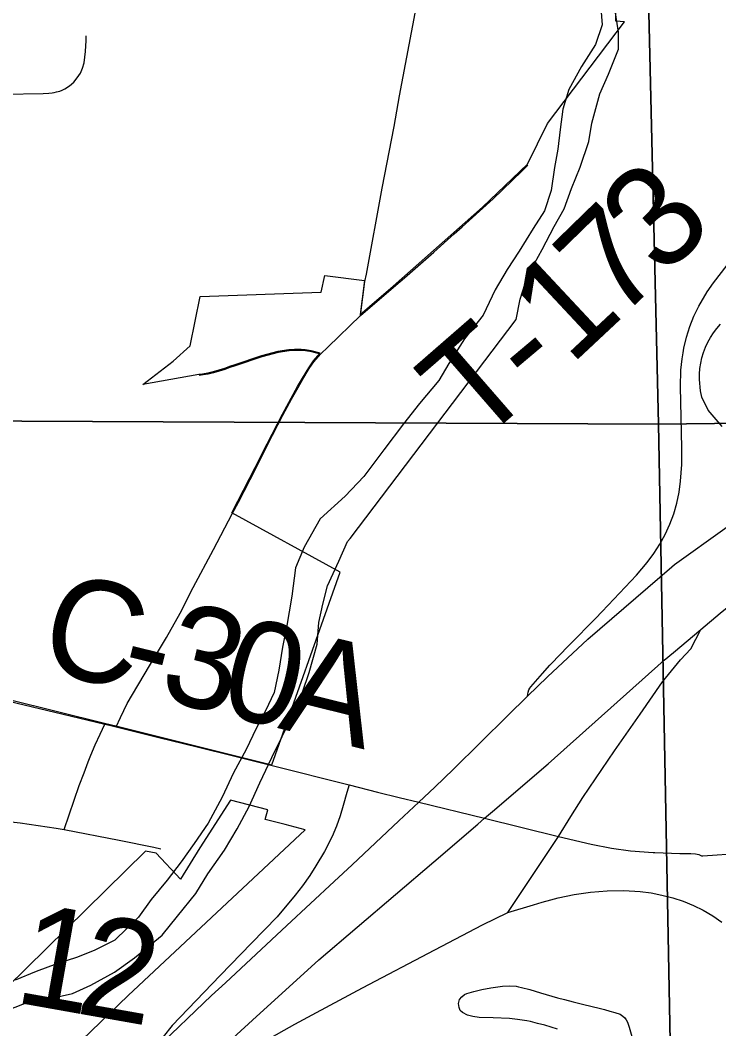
# Model space of a CAD drawing. Extents: x 0 to 34, y 0 to 22.
# Drawn here: x 20.936 to 21.328, y 13.272 to 13.837 of the extents above; entities that cross this region are included whole.
import ezdxf

# ---------------------------------------------------------------- set-up
doc = ezdxf.new("R2010")
doc.units = 0
for name, color, linetype in [('GM_X_City_Street', 7, 'Continuous'), ('GM_X_Corporation', 7, 'Continuous'), ('GM_X_County_Road', 7, 'Continuous'), ('GM_X_County_Road_Text', 7, 'Continuous'), ('GM_X_Interchange_Ramps', 7, 'Continuous'), ('GM_X_Minor_River', 7, 'Continuous'), ('GM_X_Section', 7, 'Continuous'), ('GM_X_State_Route', 7, 'Continuous'), ('GM_X_Township_Road', 7, 'Continuous'), ('GM_X_Township_Road_Text', 7, 'Continuous'), ('GM_X_US_Route', 7, 'Continuous')]:
    doc.layers.add(name, color=color, linetype=linetype)

msp = doc.modelspace()

# ---------------------------------------------------------------- linework, layer by layer
at = {"layer": 'GM_X_City_Street'}
msp.add_lwpolyline([(20.92672, 13.79519), (20.94895, 13.79561), (20.95225, 13.7958), (20.95397, 13.79598), (20.95524, 13.79617), (20.95655, 13.79642), (20.95827, 13.79686), (20.95975, 13.79742), (20.96111, 13.79813), (20.96376, 13.79982), (20.96612, 13.8019), (20.96816, 13.8043), (20.96987, 13.8069), (20.97112, 13.80974), (20.97197, 13.81275), (20.9727, 13.81899), (20.97314, 13.82526), (20.97309, 13.8278)], dxfattribs=at)
at = {"layer": 'GM_X_Corporation'}
for points in [[(20.90352, 13.46273), (20.98335, 13.44306), (20.98975, 13.44148), (21.07715, 13.41975), (21.11535, 13.52757), (21.05471, 13.56074), (21.05815, 13.56731), (21.06786, 13.5861), (21.07448, 13.59934), (21.08313, 13.61598), (21.08799, 13.62493), (21.09158, 13.63149), (21.0943, 13.63622), (21.09783, 13.64202), (21.10048, 13.64587), (21.10414, 13.65009), (21.09924, 13.65141), (21.09572, 13.65202), (21.09352, 13.65216), (21.08979, 13.65224), (21.08666, 13.65207), (21.08047, 13.65105), (21.07133, 13.64859), (21.0563, 13.64368), (21.05334, 13.64269), (21.05062, 13.6416), (21.04429, 13.63977), (21.04118, 13.63901), (21.03836, 13.63848), (21.03621, 13.63811), (21.00479, 13.63257), (21.02188, 13.64573), (21.03144, 13.65425), (21.03692, 13.68196), (21.10483, 13.68428), (21.10688, 13.69371), (21.12905, 13.69087), (21.12659, 13.67178), (21.13186, 13.67628), (21.14516, 13.68763), (21.19512, 13.73191), (21.22026, 13.75588), (21.23149, 13.77869), (21.27463, 13.83561), (21.26985, 13.83599), (21.26963, 13.89078)], [(20.78903, 13.09061), (20.99662, 13.29053), (21.09587, 13.38335), (21.08465, 13.38618), (21.07344, 13.38902), (21.07483, 13.39452), (21.0539, 13.39982), (21.0367, 13.37323), (21.02592, 13.35569), (21.0124, 13.37028), (21.00628, 13.37131), (20.87295, 13.24049)]]:
    msp.add_lwpolyline(points, dxfattribs=at)
at = {"layer": 'GM_X_County_Road'}
for p, q in [((21.07736, 13.4192), (21.12038, 13.4084)), ((21.20939, 13.33699), (21.23766, 13.37961))]:
    msp.add_line(p, q, dxfattribs=at)
for points in [[(20.90373, 13.46218), (20.9143, 13.4594), (20.92975, 13.45533), (20.95556, 13.44921), (20.98356, 13.44251)], [(20.98356, 13.44251), (20.98618, 13.44188), (20.98996, 13.44093)], [(20.98996, 13.44093), (21.01387, 13.43495), (21.03535, 13.42968), (21.05558, 13.42461), (21.07736, 13.4192)], [(21.12038, 13.4084), (21.13639, 13.40432), (21.14843, 13.40138)], [(21.14843, 13.40138), (21.15946, 13.39868), (21.19626, 13.38972), (21.23766, 13.37961)], [(21.23766, 13.37961), (21.25602, 13.37518), (21.26736, 13.37304), (21.27805, 13.37156), (21.29066, 13.37065), (21.29166, 13.37061)], [(21.29166, 13.37061), (21.30569, 13.37011), (21.31188, 13.3701), (21.3144, 13.36988), (21.31625, 13.36941), (21.3178, 13.36865)], [(21.3178, 13.36865), (21.31864, 13.3687), (21.34007, 13.37014), (21.36233, 13.37132)]]:
    msp.add_lwpolyline(points, dxfattribs=at)
at = {"layer": 'GM_X_Interchange_Ramps'}
for points in [[(21.32934, 13.60916), (21.32164, 13.61832), (21.31799, 13.62547), (21.31727, 13.62914), (21.31674, 13.63533), (21.31674, 13.63842), (21.31695, 13.64151), (21.31739, 13.64458), (21.31803, 13.64761), (21.31887, 13.65058), (21.32, 13.65346), (21.32132, 13.65627), (21.32281, 13.65898), (21.32456, 13.66153), (21.32645, 13.66398), (21.3285, 13.6663)], [(21.23766, 13.37961), (21.24467, 13.39079), (21.25134, 13.40144), (21.269, 13.42745), (21.28339, 13.4481), (21.29602, 13.46614), (21.30612, 13.47836), (21.31184, 13.48468), (21.31739, 13.49541)], [(21.12038, 13.4084), (21.11919, 13.40422), (21.11712, 13.39692), (21.11547, 13.39113), (21.11339, 13.38539), (21.11098, 13.3796), (21.10668, 13.37123), (21.10179, 13.36317), (21.09837, 13.35778), (21.09437, 13.35199), (21.09023, 13.34662), (21.08003, 13.33449), (21.06571, 13.31979), (21.04822, 13.30179), (21.02132, 13.2738), (21.01632, 13.26741), (21.01174, 13.26032)]]:
    msp.add_lwpolyline(points, dxfattribs=at)
at = {"layer": 'GM_X_Minor_River'}
for points in [[(21.26131, 13.8457), (21.26215, 13.83395), (21.25844, 13.82292), (21.25056, 13.81073), (21.24346, 13.79778), (21.24013, 13.78676), (21.23869, 13.77537), (21.23725, 13.76436), (21.23543, 13.75411), (21.23362, 13.7412), (21.22991, 13.7298), (21.22354, 13.71989), (21.21568, 13.70731), (21.20893, 13.69702), (21.20219, 13.68559), (21.19547, 13.67151), (21.18496, 13.65816), (21.17634, 13.64444), (21.17073, 13.63492), (21.15983, 13.62194), (21.15082, 13.6105), (21.13994, 13.59601), (21.12868, 13.58113), (21.11815, 13.57005), (21.10423, 13.55743), (21.09524, 13.54144), (21.0904, 13.53002), (21.08824, 13.51408), (21.08533, 13.49661), (21.08313, 13.4856), (21.08095, 13.47269), (21.07838, 13.46015), (21.07353, 13.44988), (21.0683, 13.43998), (21.0627, 13.42818), (21.05559, 13.41523), (21.04924, 13.40153), (21.04139, 13.38706), (21.03352, 13.37562), (21.02639, 13.36533), (21.01851, 13.35503), (21.00949, 13.34434), (21.00237, 13.33443), (20.9892, 13.32144), (20.9775, 13.31566), (20.96768, 13.3118), (20.95672, 13.3083), (20.94501, 13.30404), (20.9333, 13.29902)], [(21.12099, 13.54642), (21.21405, 13.669), (21.21624, 13.68039), (21.22032, 13.69332), (21.22855, 13.70817), (21.23528, 13.72111), (21.24089, 13.73101), (21.24498, 13.74242), (21.24982, 13.75422), (21.25464, 13.76866), (21.25647, 13.77892), (21.2609, 13.79526), (21.26575, 13.80629), (21.27133, 13.82037), (21.27127, 13.82984), (21.26928, 13.8431)], [(20.93001, 13.28269), (20.94096, 13.28694), (20.95382, 13.28894), (20.96554, 13.29168), (20.97574, 13.29631), (20.98894, 13.30361), (21.00025, 13.31166), (21.01569, 13.32429), (21.02433, 13.33498), (21.03447, 13.34757), (21.04121, 13.35862), (21.05059, 13.37196), (21.0577, 13.38377), (21.06443, 13.39634), (21.0704, 13.40965), (21.07712, 13.42374), (21.0887, 13.44734), (21.09429, 13.46027), (21.098, 13.4713), (21.10243, 13.48726), (21.10349, 13.4994), (21.10569, 13.50966), (21.10827, 13.51992), (21.11461, 13.53362), (21.11946, 13.54465), (21.12099, 13.54642)]]:
    msp.add_lwpolyline(points, dxfattribs=at)
at = {"layer": 'GM_X_Section'}
for points in [[(21.26959, 14.63583), (22.2584, 14.6473), (22.28222, 13.62221), (21.2938, 13.61037)], [(21.26087, 14.6354), (21.26959, 14.63583), (21.2938, 13.61037), (20.2632, 13.61532), (20.26215, 14.63524)], [(22.28222, 13.62221), (22.29793, 12.62057), (21.31252, 12.61292), (21.2938, 13.61037)], [(21.2938, 13.61037), (21.31252, 12.61292), (20.26496, 12.60488), (20.2632, 13.61532)]]:
    msp.add_lwpolyline(points, close=True, dxfattribs=at)
at = {"layer": 'GM_X_State_Route'}
msp.add_line((21.3022, 13.48264), (21.31739, 13.49541), dxfattribs=at)
for points in [[(21.30757, 13.6504), (21.30801, 13.65303), (21.30944, 13.65908), (21.3113, 13.66503), (21.31359, 13.67081), (21.31628, 13.67642), (21.32104, 13.68445), (21.32461, 13.68955), (21.33223, 13.69941)], [(21.22041, 13.45812), (21.22064, 13.46041), (21.22108, 13.4616), (21.22171, 13.4626), (21.22227, 13.4633), (21.22481, 13.46631), (21.22884, 13.47087), (21.23283, 13.47539), (21.23918, 13.48198), (21.24223, 13.48514), (21.24827, 13.49139), (21.25411, 13.49732), (21.25855, 13.50183), (21.26208, 13.50541), (21.26558, 13.50909), (21.28142, 13.52578), (21.28741, 13.53296), (21.2911, 13.53798), (21.29447, 13.54322), (21.29746, 13.54868), (21.30006, 13.55434), (21.30225, 13.56018), (21.30398, 13.56616), (21.30527, 13.57225), (21.30614, 13.57842), (21.30676, 13.58774), (21.30682, 13.5971), (21.30602, 13.63137), (21.30632, 13.64071), (21.30699, 13.6469), (21.30757, 13.6504)], [(21.31739, 13.49541), (21.32821, 13.50451), (21.35003, 13.52214), (21.38161, 13.54584), (21.397, 13.55667), (21.4073, 13.56406)], [(21.20081, 13.39362), (21.23183, 13.42023), (21.29688, 13.47817), (21.3022, 13.48264)], [(21.19243, 13.38643), (21.19626, 13.38972), (21.20081, 13.39362)], [(20.96389, 13.18435), (20.9867, 13.20439), (21.02254, 13.23668), (21.06634, 13.27671), (21.10351, 13.31054), (21.16789, 13.36538), (21.19243, 13.38643)]]:
    msp.add_lwpolyline(points, dxfattribs=at)
at = {"layer": 'GM_X_Township_Road'}
msp.add_line((21.1268, 13.67123), (21.12926, 13.69032), dxfattribs=at)
for points in [[(21.12926, 13.69032), (21.13009, 13.69445), (21.13887, 13.74253), (21.14559, 13.77705), (21.14865, 13.79422), (21.17038, 13.90858), (21.1769, 13.94528), (21.17977, 13.96354), (21.18036, 13.97518)], [(21.1268, 13.67123), (21.14537, 13.68708), (21.15146, 13.69228), (21.16782, 13.70672), (21.17934, 13.71693), (21.18376, 13.72085), (21.2011, 13.73661), (21.21723, 13.75201), (21.22047, 13.75533)], [(21.10435, 13.64954), (21.10863, 13.65371), (21.1268, 13.67123)], [(21.10435, 13.64954), (21.09945, 13.65087), (21.09593, 13.65147), (21.09373, 13.65161), (21.09, 13.65169), (21.08687, 13.65153), (21.08068, 13.6505), (21.07154, 13.64804), (21.05651, 13.64314), (21.05355, 13.64214), (21.05083, 13.64105), (21.0445, 13.63922), (21.04139, 13.63846), (21.03857, 13.63793), (21.03642, 13.63756)], [(21.05492, 13.5602), (21.05836, 13.56676), (21.06807, 13.58555), (21.07469, 13.59879), (21.08334, 13.61544), (21.0882, 13.62438), (21.09179, 13.63095), (21.09451, 13.63567), (21.09804, 13.64147), (21.10069, 13.64532), (21.10435, 13.64954)], [(20.98996, 13.44093), (20.99243, 13.4462), (20.99609, 13.45402), (21.00865, 13.47501), (21.01811, 13.4909), (21.0258, 13.50465), (21.03312, 13.5189), (21.04441, 13.54014), (21.05492, 13.5602)], [(20.96074, 13.38339), (20.9692, 13.40808), (20.9719, 13.41521), (20.97421, 13.42128), (20.9758, 13.42514), (20.97819, 13.43078), (20.98093, 13.43676), (20.98356, 13.44251)], [(20.98356, 13.44251), (20.98618, 13.44188), (20.98996, 13.44093)], [(20.93105, 13.3878), (20.93614, 13.38728), (20.95626, 13.38423), (20.96074, 13.38339)], [(20.96074, 13.38339), (20.99162, 13.37756), (21.01101, 13.37348), (21.01496, 13.37264)], [(21.23706, 13.27176), (21.2301, 13.2739), (21.22589, 13.2749), (21.22206, 13.27593), (21.21998, 13.27641), (21.21744, 13.27677), (21.21481, 13.27715), (21.2103, 13.27758), (21.20107, 13.27796), (21.19335, 13.27827), (21.18966, 13.27883), (21.1867, 13.27946), (21.18402, 13.281), (21.18268, 13.28213), (21.18201, 13.2838), (21.18177, 13.28607), (21.18227, 13.2882), (21.18362, 13.28983), (21.18496, 13.29103), (21.18632, 13.29173), (21.19024, 13.2927), (21.19485, 13.29384), (21.19973, 13.29476), (21.20629, 13.29571), (21.21044, 13.29591), (21.21392, 13.29566), (21.21537, 13.29539), (21.21697, 13.29508), (21.22168, 13.29383), (21.22756, 13.29203), (21.23723, 13.28915), (21.24108, 13.28822), (21.24592, 13.28704), (21.25187, 13.28545), (21.26055, 13.28339), (21.26344, 13.2827), (21.2664, 13.28183), (21.26936, 13.28102), (21.27225, 13.27999), (21.27308, 13.27955), (21.2747, 13.2782), (21.27571, 13.27693), (21.27636, 13.2756), (21.27738, 13.2727), (21.28064, 13.26095)]]:
    msp.add_lwpolyline(points, dxfattribs=at)
at = {"layer": 'GM_X_US_Route'}
msp.add_line((21.3022, 13.48264), (21.31739, 13.49541), dxfattribs=at)
for points in [[(21.30113, 13.5306), (21.30265, 13.53191), (21.35901, 13.57205), (21.39018, 13.59063), (21.39669, 13.59421), (21.41312, 13.60324), (21.42082, 13.6069), (21.42436, 13.60861), (21.45074, 13.61939), (21.47232, 13.62778), (21.53245, 13.64335), (21.60775, 13.65526), (21.64094, 13.65606), (21.66962, 13.65674), (21.74119, 13.65672), (21.78506, 13.653), (21.80454, 13.65135), (21.81926, 13.64984)], [(21.31739, 13.49541), (21.32821, 13.50451), (21.35003, 13.52214), (21.38161, 13.54584), (21.397, 13.55667), (21.4073, 13.56406)], [(21.22041, 13.45812), (21.23158, 13.46892), (21.25415, 13.49008), (21.30113, 13.5306)], [(21.20081, 13.39362), (21.23183, 13.42023), (21.29688, 13.47817), (21.3022, 13.48264)], [(20.77995, 13.04581), (20.78655, 13.05132), (20.79626, 13.05975), (20.81576, 13.07736), (20.85533, 13.11415), (20.8782, 13.1362), (20.89723, 13.15384), (20.93933, 13.19323), (20.9765, 13.22783), (21.01174, 13.26032), (21.04338, 13.2905), (21.05117, 13.29765), (21.08559, 13.32978), (21.11205, 13.35441), (21.12221, 13.36376), (21.14835, 13.38829), (21.15946, 13.39868), (21.16845, 13.4071), (21.17882, 13.4172), (21.20908, 13.44718), (21.22041, 13.45812)], [(21.19243, 13.38643), (21.19626, 13.38972), (21.20081, 13.39362)], [(20.96389, 13.18435), (20.9867, 13.20439), (21.02254, 13.23668), (21.06634, 13.27671), (21.10351, 13.31054), (21.16789, 13.36538), (21.19243, 13.38643)], [(21.23349, 13.34413), (21.23746, 13.34521), (21.24655, 13.347), (21.25573, 13.34828), (21.26497, 13.34905), (21.27424, 13.34924), (21.28349, 13.34872), (21.28962, 13.34793), (21.29569, 13.34676), (21.30167, 13.34521), (21.30756, 13.34329), (21.31329, 13.34097), (21.31884, 13.33827), (21.32417, 13.33514), (21.32925, 13.33163)], [(20.96389, 13.18435), (20.97408, 13.18759), (20.98271, 13.19533), (21.00595, 13.21733), (21.02032, 13.22988), (21.03053, 13.23777), (21.04171, 13.24567), (21.0529, 13.25323), (21.05669, 13.2555), (21.06276, 13.25914), (21.07378, 13.26539), (21.09007, 13.27443), (21.10207, 13.28101), (21.1279, 13.29482), (21.16835, 13.31602), (21.19516, 13.32999), (21.20939, 13.33699), (21.22375, 13.34133)], [(21.22375, 13.34133), (21.22853, 13.34277), (21.23349, 13.34413)]]:
    msp.add_lwpolyline(points, dxfattribs=at)

# ---------------------------------------------------------------- texts
at = {"layer": 'GM_X_County_Road_Text'}
for s, rotation, p in [('C', 346.1321, (20.94501, 13.47364)), ('3', 346.1321, (21.01243, 13.457)), ('0', 346.1324, (21.04614, 13.44867)), ('-', 346.1321, (20.98998, 13.46254)), ('A', 346.1451, (21.07987, 13.44035))]:
    msp.add_text(s, height=0.05682, rotation=rotation, dxfattribs=at).set_placement(p)
at = {"layer": 'GM_X_Township_Road_Text'}
for s, rotation, p in [('3', 44.2494, (21.29593, 13.69199)), ('7', 44.2034, (21.27081, 13.66755)), ('1', 43.0833, (21.24437, 13.64281)), ('T', 41.0194, (21.19223, 13.5979)), ('-', 40.1034, (21.22412, 13.62564)), ('1', 349.9174, (20.93182, 13.28696)), ('2', 349.9849, (20.96635, 13.28082))]:
    msp.add_text(s, height=0.05682, rotation=rotation, dxfattribs=at).set_placement(p)

doc.saveas('drawing.dxf')
